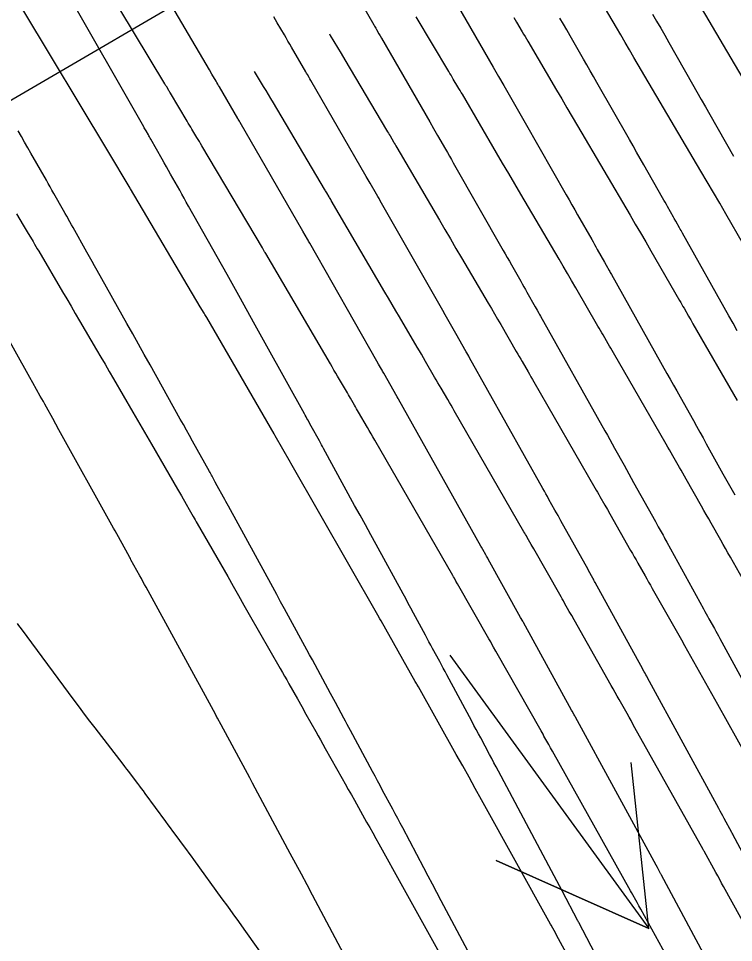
# Model space of a CAD drawing. Extents: x 954385 to 988206, y 1868364 to 1924553.
# Drawn here: x 957741.62 to 957767.33, y 1920008.59 to 1920041.81 of the extents above; entities that cross this region are included whole.
import ezdxf

# ---------------------------------------------------------------- set-up
doc = ezdxf.new("R2010")
doc.units = 0
for name, color, linetype in [('16', 7, 'Continuous'), ('26', 7, 'Continuous'), ('6', 7, 'Continuous'), ('7', 7, 'Continuous'), ('Default', 7, 'Continuous')]:
    doc.layers.add(name, color=color, linetype=linetype)

msp = doc.modelspace()

# ---------------------------------------------------------------- linework, layer by layer
at = {"layer": '16'}
for points in [[(957766.765, 1920004.763), (957763.995, 1920009.789), (957763.928, 1920009.911), (957763.861, 1920010.032), (957763.663, 1920010.39), (957763.63, 1920010.451), (957760.821, 1920015.47), (957760.753, 1920015.591), (957760.685, 1920015.713), (957760.548, 1920015.956), (957760.514, 1920016.017), (957760.48, 1920016.078), (957760.446, 1920016.139), (957760.411, 1920016.2), (957758.785, 1920019.071), (957758.703, 1920019.217), (957758.62, 1920019.363), (957758.599, 1920019.4), (957758.579, 1920019.436), (957758.558, 1920019.473), (957758.537, 1920019.509), (957757.408, 1920021.489), (957757.35, 1920021.589), (957757.293, 1920021.69), (957757.264, 1920021.74), (957757.235, 1920021.791), (957754.431, 1920026.657), (957754.366, 1920026.77), (957754.301, 1920026.882), (957754.235, 1920026.995), (957754.17, 1920027.108), (957753.851, 1920027.657), (957753.814, 1920027.72), (957753.777, 1920027.783), (957753.741, 1920027.846), (957753.704, 1920027.909), (957753.558, 1920028.163), (957753.522, 1920028.226), (957753.485, 1920028.289), (957753.448, 1920028.352), (957753.411, 1920028.415), (957753.095, 1920028.953), (957753.029, 1920029.064), (957752.964, 1920029.174), (957752.899, 1920029.285), (957752.835, 1920029.396), (957750.513, 1920033.361), (957750.493, 1920033.395), (957750.472, 1920033.43), (957750.421, 1920033.515), (957750.391, 1920033.567), (957748.215, 1920037.24), (957748.171, 1920037.314), (957748.127, 1920037.388), (957748.083, 1920037.462), (957748.038, 1920037.536), (957747.86, 1920037.831), (957747.816, 1920037.905), (957747.771, 1920037.979), (957747.727, 1920038.053), (957747.683, 1920038.127), (957747.082, 1920039.134), (957747.066, 1920039.161), (957747.049, 1920039.189), (957747.033, 1920039.216), (957747.016, 1920039.243), (957746.95, 1920039.352), (957746.933, 1920039.38), (957746.917, 1920039.407), (957746.9, 1920039.434), (957746.884, 1920039.461), (957744.171, 1920043.969)], [(957768.324, 1920032.586), (957767.055, 1920034.785), (957766.832, 1920035.171), (957766.608, 1920035.556), (957766.383, 1920035.941), (957766.158, 1920036.325), (957763.749, 1920040.417), (957763.591, 1920040.686), (957763.433, 1920040.956), (957763.275, 1920041.225), (957763.117, 1920041.494), (957762.291, 1920042.905)], [(957768.707, 1920037.907), (957765.782, 1920042.877)], [(957763.841, 1920003.599), (957760.968, 1920008.859), (957760.935, 1920008.919), (957760.767, 1920009.221), (957760.748, 1920009.256), (957758.272, 1920013.721), (957758.046, 1920014.129), (957757.819, 1920014.537), (957757.591, 1920014.944), (957757.363, 1920015.351), (957756, 1920017.781), (957755.942, 1920017.885), (957755.927, 1920017.91), (957755.889, 1920017.977), (957754.655, 1920020.161), (957754.635, 1920020.195), (957754.616, 1920020.229), (957754.539, 1920020.365), (957751.417, 1920025.831), (957751.407, 1920025.848), (957750.851, 1920026.813), (957750.813, 1920026.879), (957748.388, 1920031.058), (957748.365, 1920031.097), (957748.342, 1920031.137), (957748.319, 1920031.176), (957748.296, 1920031.215), (957748.157, 1920031.452), (957745.645, 1920035.693), (957745.634, 1920035.711), (957744.835, 1920037.05), (957744.83, 1920037.059), (957741.773, 1920042.137)], [(957767.977, 1920021.104), (957767.216, 1920022.447), (957767.129, 1920022.6), (957767.043, 1920022.753), (957766.956, 1920022.906), (957766.87, 1920023.059), (957766.523, 1920023.671), (957766.436, 1920023.824), (957766.349, 1920023.976), (957766.262, 1920024.129), (957766.175, 1920024.282), (957765.62, 1920025.255), (957765.56, 1920025.36), (957765.501, 1920025.464), (957765.441, 1920025.569), (957765.381, 1920025.673), (957765.143, 1920026.092), (957765.083, 1920026.196), (957765.023, 1920026.3), (957764.963, 1920026.405), (957764.903, 1920026.509), (957763.01, 1920029.794), (957762.964, 1920029.875), (957762.917, 1920029.955), (957762.871, 1920030.035), (957762.824, 1920030.115), (957762.638, 1920030.435), (957762.592, 1920030.515), (957762.546, 1920030.595), (957762.499, 1920030.675), (957762.453, 1920030.755), (957761.656, 1920032.136), (957761.508, 1920032.393), (957761.359, 1920032.649), (957761.209, 1920032.905), (957761.059, 1920033.161), (957759.683, 1920035.498), (957759.464, 1920035.871), (957759.246, 1920036.243), (957759.027, 1920036.616), (957758.809, 1920036.988), (957757.58, 1920039.087), (957757.539, 1920039.156), (957757.499, 1920039.225), (957757.458, 1920039.293), (957757.417, 1920039.362), (957757.254, 1920039.635), (957757.213, 1920039.704), (957757.172, 1920039.772), (957757.132, 1920039.841), (957757.091, 1920039.909), (957755.925, 1920041.878)], [(957759.426, 1920041.852), (957759.477, 1920041.767), (957759.528, 1920041.681), (957759.732, 1920041.339), (957759.783, 1920041.253), (957759.834, 1920041.168), (957759.885, 1920041.082), (957759.935, 1920040.996), (957760.963, 1920039.241), (957761.151, 1920038.92), (957761.339, 1920038.599), (957761.528, 1920038.279), (957761.716, 1920037.958), (957763.608, 1920034.743), (957763.796, 1920034.423), (957763.983, 1920034.102), (957764.17, 1920033.782), (957764.356, 1920033.46), (957765.388, 1920031.67), (957765.428, 1920031.601), (957765.468, 1920031.532), (957765.508, 1920031.463), (957765.549, 1920031.394), (957765.709, 1920031.117), (957765.749, 1920031.048), (957765.79, 1920030.979), (957765.83, 1920030.91), (957765.87, 1920030.84), (957767.459, 1920028.082)], [(957752.798, 1920041.265), (957752.832, 1920041.208), (957752.963, 1920040.99), (957753.094, 1920040.771), (957753.225, 1920040.552), (957753.355, 1920040.332), (957754.858, 1920037.795), (957754.888, 1920037.744), (957754.919, 1920037.692), (957754.949, 1920037.641), (957754.98, 1920037.59), (957755.102, 1920037.384), (957755.133, 1920037.333), (957755.163, 1920037.282), (957755.194, 1920037.23), (957755.224, 1920037.178), (957756.757, 1920034.56), (957756.954, 1920034.224), (957757.152, 1920033.887), (957757.35, 1920033.55), (957757.547, 1920033.214), (957758.51, 1920031.579), (957758.622, 1920031.387), (957758.734, 1920031.196), (957758.846, 1920031.004), (957758.957, 1920030.811), (957759.518, 1920029.839), (957759.57, 1920029.748), (957759.623, 1920029.657), (957759.676, 1920029.567), (957759.728, 1920029.476), (957759.94, 1920029.112), (957759.992, 1920029.021), (957760.045, 1920028.931), (957760.098, 1920028.84), (957760.15, 1920028.749), (957762.347, 1920024.936), (957762.392, 1920024.858), (957762.437, 1920024.78), (957762.482, 1920024.702), (957762.526, 1920024.624), (957762.704, 1920024.312), (957762.794, 1920024.156), (957762.883, 1920024), (957763.629, 1920022.691), (957763.694, 1920022.577), (957763.759, 1920022.463), (957763.824, 1920022.349), (957763.889, 1920022.235), (957764.147, 1920021.778), (957764.212, 1920021.664), (957764.277, 1920021.55), (957764.341, 1920021.436), (957764.406, 1920021.322), (957765.455, 1920019.469), (957765.563, 1920019.277), (957765.672, 1920019.085), (957765.78, 1920018.893), (957765.888, 1920018.701), (957766.318, 1920017.931), (957766.426, 1920017.739), (957766.534, 1920017.547), (957766.642, 1920017.354), (957766.749, 1920017.162), (957768.839, 1920013.428)], [(957769.337, 1920006.312), (957766.972, 1920010.603), (957766.901, 1920010.731), (957766.83, 1920010.859), (957766.76, 1920010.987), (957766.689, 1920011.115), (957766.271, 1920011.872), (957766.259, 1920011.894), (957766.234, 1920011.939), (957763.785, 1920016.316), (957763.714, 1920016.442), (957763.643, 1920016.569), (957763.572, 1920016.696), (957763.502, 1920016.822), (957763.218, 1920017.329), (957763.147, 1920017.455), (957763.076, 1920017.582), (957763.005, 1920017.708), (957762.933, 1920017.834), (957761.596, 1920020.197), (957761.51, 1920020.347), (957761.425, 1920020.498), (957761.254, 1920020.799), (957761.212, 1920020.874), (957761.169, 1920020.95), (957761.126, 1920021.025), (957761.083, 1920021.1), (957760.145, 1920022.744), (957760.057, 1920022.899), (957759.91, 1920023.157), (957759.88, 1920023.209), (957759.851, 1920023.26), (957759.821, 1920023.312), (957759.791, 1920023.363), (957757.29, 1920027.703), (957757.232, 1920027.805), (957757.173, 1920027.906), (957757.114, 1920028.008), (957757.055, 1920028.11), (957756.818, 1920028.517), (957756.759, 1920028.618), (957756.7, 1920028.72), (957756.641, 1920028.822), (957756.583, 1920028.924), (957756.258, 1920029.487), (957756.184, 1920029.615), (957756.11, 1920029.742), (957756.035, 1920029.87), (957755.961, 1920029.997), (957755.321, 1920031.084), (957755.19, 1920031.307), (957755.058, 1920031.531), (957754.927, 1920031.754), (957754.796, 1920031.978), (957752.868, 1920035.27), (957752.848, 1920035.304), (957752.828, 1920035.338), (957752.808, 1920035.373), (957752.787, 1920035.407), (957752.706, 1920035.544), (957752.685, 1920035.578), (957752.665, 1920035.612), (957752.644, 1920035.647), (957752.624, 1920035.681), (957750.785, 1920038.786), (957750.698, 1920038.933), (957750.61, 1920039.079), (957750.523, 1920039.226), (957750.435, 1920039.372), (957750.113, 1920039.907)], [(957741.553, 1920034.796), (957741.794, 1920034.388), (957741.939, 1920034.144), (957742.148, 1920033.79), (957742.199, 1920033.704), (957742.25, 1920033.618), (957742.3, 1920033.532), (957742.351, 1920033.445), (957743.205, 1920031.99), (957743.358, 1920031.729), (957743.512, 1920031.469), (957743.665, 1920031.208), (957743.818, 1920030.947), (957744.43, 1920029.904), (957744.583, 1920029.643), (957744.736, 1920029.382), (957744.888, 1920029.12), (957745.04, 1920028.859), (957745.735, 1920027.662), (957745.901, 1920027.375), (957746.067, 1920027.088), (957746.234, 1920026.802), (957746.4, 1920026.515), (957747.341, 1920024.892), (957747.376, 1920024.832), (957747.411, 1920024.771), (957747.446, 1920024.711), (957747.481, 1920024.65), (957747.656, 1920024.348), (957747.76, 1920024.166), (957747.907, 1920023.911), (957747.943, 1920023.848), (957747.979, 1920023.785), (957748.015, 1920023.722), (957748.051, 1920023.66), (957749.144, 1920021.747), (957749.338, 1920021.407), (957749.532, 1920021.067), (957749.726, 1920020.727), (957749.92, 1920020.388), (957751.032, 1920018.44), (957751.109, 1920018.304), (957751.187, 1920018.168), (957751.264, 1920018.032), (957751.341, 1920017.896), (957751.649, 1920017.352), (957751.803, 1920017.079), (957751.957, 1920016.807), (957752.313, 1920016.176), (957752.398, 1920016.026), (957752.483, 1920015.875), (957752.568, 1920015.724), (957752.652, 1920015.574), (957753.261, 1920014.489), (957753.371, 1920014.293), (957753.48, 1920014.098), (957753.59, 1920013.902), (957753.7, 1920013.706), (957754.139, 1920012.924), (957754.249, 1920012.728), (957754.358, 1920012.532), (957754.467, 1920012.336), (957754.576, 1920012.14), (957755.428, 1920010.604), (957755.606, 1920010.282), (957755.785, 1920009.961), (957755.963, 1920009.639), (957756.141, 1920009.318), (957757.461, 1920006.936)]]:
    msp.add_lwpolyline(points, dxfattribs=at)
at = {"layer": '26'}
for points in [[(957707.131, 1920018.928), (957783.114, 1920063.258), (957780.138, 1920058.048), (957783.114, 1920063.258), (957777.114, 1920063.231)], [(957757.131, 1920018.928), (957764.278, 1920009.101), (957758.795, 1920011.539), (957764.278, 1920009.101), (957763.648, 1920015.068)]]:
    msp.add_lwpolyline(points, dxfattribs=at)
at = {"layer": '6'}
for points in [[(957753.985, 1920042.29), (957754.397, 1920041.582), (957754.42, 1920041.542), (957754.443, 1920041.502), (957754.466, 1920041.463), (957754.489, 1920041.423), (957754.581, 1920041.265), (957754.626, 1920041.186), (957754.672, 1920041.106), (957756.407, 1920038.098), (957756.548, 1920037.853), (957756.69, 1920037.607), (957756.973, 1920037.115), (957757.044, 1920036.992), (957757.115, 1920036.869), (957757.185, 1920036.746), (957757.255, 1920036.623), (957759.047, 1920033.478), (957759.121, 1920033.347), (957759.196, 1920033.217), (957759.27, 1920033.086), (957759.345, 1920032.956), (957759.679, 1920032.368), (957759.735, 1920032.27), (957759.791, 1920032.172), (957759.846, 1920032.074), (957759.901, 1920031.976), (957760.203, 1920031.443), (957760.265, 1920031.332), (957760.327, 1920031.222), (957760.358, 1920031.167), (957760.389, 1920031.111), (957762.706, 1920026.983), (957762.792, 1920026.83), (957762.878, 1920026.676), (957762.964, 1920026.522), (957763.051, 1920026.368), (957763.395, 1920025.753), (957763.481, 1920025.599), (957763.567, 1920025.445), (957763.653, 1920025.291), (957763.738, 1920025.137), (957764.522, 1920023.725), (957764.624, 1920023.54), (957764.795, 1920023.232), (957764.83, 1920023.17), (957764.864, 1920023.108), (957764.898, 1920023.047), (957764.932, 1920022.985), (957766.252, 1920020.586), (957766.301, 1920020.498), (957766.349, 1920020.409), (957766.398, 1920020.321), (957766.446, 1920020.233), (957766.64, 1920019.879), (957766.689, 1920019.791), (957766.737, 1920019.702), (957766.786, 1920019.614), (957766.834, 1920019.525), (957769.061, 1920015.438)], [(957754.536, 1920005.877), (957752.195, 1920010.295), (957751.995, 1920010.671), (957751.794, 1920011.047), (957751.594, 1920011.423), (957751.392, 1920011.799), (957750.232, 1920013.962), (957750.134, 1920014.144), (957750.037, 1920014.326), (957750.012, 1920014.371), (957749.988, 1920014.417), (957749.963, 1920014.462), (957749.939, 1920014.508), (957748.908, 1920016.417), (957748.777, 1920016.66), (957748.758, 1920016.695), (957748.739, 1920016.729), (957748.72, 1920016.764), (957748.701, 1920016.799), (957746.209, 1920021.365), (957746.153, 1920021.468), (957746.096, 1920021.571), (957746.04, 1920021.674), (957745.984, 1920021.777), (957745.667, 1920022.357), (957745.646, 1920022.394), (957745.626, 1920022.432), (957745.554, 1920022.563), (957745.215, 1920023.178), (957745.157, 1920023.283), (957745.099, 1920023.389), (957745.04, 1920023.495), (957744.982, 1920023.6), (957743.078, 1920027.03), (957742.966, 1920027.232), (957742.854, 1920027.434), (957742.625, 1920027.845), (957742.571, 1920027.942), (957742.517, 1920028.04), (957742.463, 1920028.137), (957742.408, 1920028.234), (957742.136, 1920028.718), (957742.027, 1920028.912), (957741.972, 1920029.009), (957740.266, 1920032.043)], [(957741.578, 1920020.059), (957741.625, 1920019.996), (957741.672, 1920019.933), (957741.719, 1920019.869), (957743.617, 1920017.3), (957743.803, 1920017.05), (957743.989, 1920016.802), (957744.177, 1920016.554), (957744.367, 1920016.307), (957745.372, 1920015.003), (957745.439, 1920014.916), (957745.506, 1920014.829), (957745.572, 1920014.742), (957745.639, 1920014.655), (957745.904, 1920014.305), (957745.971, 1920014.217), (957746.036, 1920014.129), (957746.102, 1920014.041), (957746.167, 1920013.952), (957746.905, 1920012.941), (957746.988, 1920012.827), (957747.072, 1920012.714), (957747.157, 1920012.601), (957747.242, 1920012.488), (957747.583, 1920012.037), (957747.668, 1920011.924), (957747.752, 1920011.811), (957747.835, 1920011.697), (957747.918, 1920011.583), (957748.938, 1920010.169), (957749.135, 1920009.895), (957749.332, 1920009.621), (957749.529, 1920009.347), (957749.725, 1920009.072), (957752.123, 1920005.71)]]:
    msp.add_lwpolyline(points, dxfattribs=at)
at = {"layer": '7'}
for points in [[(957767.675, 1920005.54), (957764.74, 1920011.011), (957764.738, 1920011.015), (957764.715, 1920011.06), (957764.704, 1920011.079), (957764.593, 1920011.284), (957764.542, 1920011.377), (957761.644, 1920016.697), (957761.621, 1920016.739), (957761.598, 1920016.78), (957761.529, 1920016.905), (957761.507, 1920016.947), (957759.774, 1920020.094), (957759.749, 1920020.14), (957759.673, 1920020.277), (957758.512, 1920022.37), (957758.49, 1920022.409), (957758.468, 1920022.448), (957758.446, 1920022.488), (957758.424, 1920022.527), (957758.315, 1920022.723), (957758.271, 1920022.802), (957758.249, 1920022.841), (957755.286, 1920028.122), (957755.269, 1920028.152), (957755.235, 1920028.212), (957754.753, 1920029.064), (957754.733, 1920029.1), (957754.712, 1920029.136), (957754.692, 1920029.172), (957754.671, 1920029.208), (957754.568, 1920029.389), (957754.507, 1920029.498), (957752.093, 1920033.735), (957752.072, 1920033.771), (957752.052, 1920033.807), (957752.031, 1920033.843), (957752.011, 1920033.878), (957751.846, 1920034.165), (957749.591, 1920038.074), (957749.563, 1920038.122), (957749.522, 1920038.195), (957749.508, 1920038.219), (957748.847, 1920039.354), (957748.817, 1920039.405), (957748.787, 1920039.456), (957748.757, 1920039.508), (957748.727, 1920039.559), (957748.577, 1920039.815), (957748.487, 1920039.969), (957745.511, 1920045.05)], [(957764.246, 1920004.553), (957761.764, 1920009.31), (957761.755, 1920009.328), (957761.738, 1920009.362), (957761.733, 1920009.373), (957761.73, 1920009.378), (957761.162, 1920010.448), (957761.066, 1920010.628), (957760.971, 1920010.809), (957760.875, 1920010.989), (957760.78, 1920011.169), (957758.875, 1920014.758), (957758.796, 1920014.907), (957758.717, 1920015.056), (957758.637, 1920015.206), (957758.557, 1920015.355), (957758.238, 1920015.95), (957758.158, 1920016.099), (957758.078, 1920016.248), (957757.998, 1920016.397), (957757.918, 1920016.546), (957757.023, 1920018.214), (957756.959, 1920018.333), (957756.895, 1920018.453), (957756.831, 1920018.572), (957756.766, 1920018.691), (957756.508, 1920019.169), (957756.444, 1920019.288), (957756.379, 1920019.407), (957756.315, 1920019.527), (957756.25, 1920019.646), (957755.822, 1920020.439), (957755.729, 1920020.611), (957755.635, 1920020.783), (957755.542, 1920020.955), (957755.448, 1920021.127), (957754.479, 1920022.899), (957754.286, 1920023.252), (957754.093, 1920023.604), (957753.901, 1920023.957), (957753.708, 1920024.31), (957752.593, 1920026.35), (957752.555, 1920026.42), (957752.516, 1920026.491), (957752.478, 1920026.561), (957752.439, 1920026.631), (957752.147, 1920027.162), (957752.025, 1920027.383), (957751.994, 1920027.438), (957751.964, 1920027.493), (957751.933, 1920027.548), (957751.903, 1920027.604), (957750.554, 1920030.032), (957750.435, 1920030.247), (957750.316, 1920030.462), (957750.197, 1920030.677), (957750.077, 1920030.891), (957749.6, 1920031.75), (957749.481, 1920031.965), (957749.361, 1920032.179), (957749.241, 1920032.394), (957749.121, 1920032.608), (957747.736, 1920035.072), (957747.656, 1920035.213), (957747.577, 1920035.355), (957747.497, 1920035.496), (957747.418, 1920035.638), (957747.091, 1920036.219), (957747.016, 1920036.352), (957746.94, 1920036.486), (957746.865, 1920036.619), (957746.789, 1920036.753), (957746.377, 1920037.478), (957746.356, 1920037.515), (957746.335, 1920037.553), (957746.314, 1920037.59), (957746.293, 1920037.627), (957746.209, 1920037.775), (957746.188, 1920037.812), (957746.167, 1920037.849), (957746.146, 1920037.886), (957746.125, 1920037.923), (957743.307, 1920042.859)], [(957757.213, 1920042.623), (957758.687, 1920040.065), (957758.879, 1920039.732), (957759.071, 1920039.4), (957759.455, 1920038.734), (957759.551, 1920038.567), (957759.646, 1920038.401), (957759.742, 1920038.234), (957759.837, 1920038.067), (957761.317, 1920035.468), (957761.419, 1920035.29), (957761.52, 1920035.113), (957761.621, 1920034.935), (957761.722, 1920034.757), (957762.229, 1920033.866), (957762.28, 1920033.778), (957762.33, 1920033.69), (957762.38, 1920033.601), (957762.43, 1920033.513), (957762.687, 1920033.058), (957762.751, 1920032.945), (957762.857, 1920032.757), (957762.878, 1920032.719), (957762.899, 1920032.682), (957762.92, 1920032.644), (957762.941, 1920032.606), (957764.934, 1920029.055), (957765.053, 1920028.844), (957765.171, 1920028.633), (957765.289, 1920028.421), (957765.407, 1920028.21), (957765.884, 1920027.359), (957766, 1920027.151), (957766.116, 1920026.943), (957766.232, 1920026.735), (957766.348, 1920026.527), (957766.946, 1920025.448), (957767.041, 1920025.279), (957767.135, 1920025.109), (957767.323, 1920024.77), (957767.37, 1920024.685)], [(957769.945, 1920007.558), (957767.308, 1920012.476), (957767.302, 1920012.485), (957767.281, 1920012.526), (957767.272, 1920012.544), (957766.992, 1920013.057), (957766.945, 1920013.145), (957766.897, 1920013.232), (957766.849, 1920013.32), (957766.802, 1920013.407), (957764.239, 1920018.111), (957764.209, 1920018.166), (957764.179, 1920018.221), (957764.149, 1920018.275), (957764.119, 1920018.33), (957763.999, 1920018.548), (957763.939, 1920018.657), (957763.879, 1920018.766), (957762.353, 1920021.54), (957762.332, 1920021.578), (957762.311, 1920021.617), (957762.289, 1920021.655), (957762.268, 1920021.694), (957762.119, 1920021.963), (957762.097, 1920022.001), (957761.125, 1920023.753), (957761.072, 1920023.85), (957761.018, 1920023.947), (957760.964, 1920024.043), (957760.91, 1920024.14), (957760.694, 1920024.526), (957760.639, 1920024.623), (957760.585, 1920024.719), (957760.531, 1920024.816), (957760.477, 1920024.912), (957757.838, 1920029.617), (957757.808, 1920029.669), (957757.738, 1920029.792), (957757.719, 1920029.827), (957757.346, 1920030.487), (957757.299, 1920030.57), (957757.251, 1920030.654), (957757.204, 1920030.737), (957757.157, 1920030.821), (957756.967, 1920031.154), (957756.872, 1920031.321), (957756.777, 1920031.488), (957754.674, 1920035.179), (957754.629, 1920035.259), (957754.583, 1920035.338), (957754.538, 1920035.418), (957754.492, 1920035.497), (957754.263, 1920035.894), (957754.126, 1920036.132), (957752.132, 1920039.59), (957752.102, 1920039.642), (957752.072, 1920039.694), (957752.012, 1920039.797), (957751.982, 1920039.849), (957751.952, 1920039.9), (957751.436, 1920040.786), (957751.373, 1920040.895), (957751.309, 1920041.004), (957751.246, 1920041.113), (957751.182, 1920041.222), (957750.927, 1920041.658), (957750.864, 1920041.766), (957750.8, 1920041.875)], [(957764.417, 1920041.971), (957764.563, 1920041.717), (957764.709, 1920041.463), (957764.854, 1920041.21), (957764.999, 1920040.955), (957765.858, 1920039.449), (957766.013, 1920039.176), (957766.168, 1920038.904), (957766.323, 1920038.632), (957766.478, 1920038.359), (957767.33, 1920036.863)], [(957767.464, 1920030.589), (957767.313, 1920030.858), (957767.163, 1920031.126), (957765.493, 1920034.101), (957765.467, 1920034.149), (957765.44, 1920034.197), (957765.413, 1920034.244), (957765.386, 1920034.292), (957765.252, 1920034.53), (957765.198, 1920034.625), (957765.171, 1920034.673), (957764.958, 1920035.05), (957764.913, 1920035.129), (957764.869, 1920035.207), (957764.824, 1920035.286), (957764.78, 1920035.365), (957764.1, 1920036.558), (957763.972, 1920036.783), (957763.844, 1920037.008), (957763.716, 1920037.233), (957763.587, 1920037.459), (957762.418, 1920039.511), (957762.298, 1920039.722), (957762.178, 1920039.932), (957762.057, 1920040.142), (957761.936, 1920040.352), (957761.452, 1920041.192), (957761.331, 1920041.402), (957761.21, 1920041.612), (957761.089, 1920041.822)], [(957758.258, 1920007.392), (957756.823, 1920010.097), (957756.666, 1920010.392), (957756.509, 1920010.688), (957756.353, 1920010.983), (957756.196, 1920011.279), (957755.436, 1920012.714), (957755.346, 1920012.883), (957755.256, 1920013.052), (957755.166, 1920013.221), (957755.075, 1920013.39), (957754.713, 1920014.064), (957754.623, 1920014.233), (957754.532, 1920014.402), (957754.442, 1920014.57), (957754.351, 1920014.739), (957753.561, 1920016.211), (957753.501, 1920016.323), (957753.441, 1920016.435), (957753.381, 1920016.547), (957753.321, 1920016.658), (957753.019, 1920017.216), (957752.899, 1920017.44), (957752.839, 1920017.551), (957752.38, 1920018.399), (957752.284, 1920018.578), (957752.187, 1920018.756), (957752.09, 1920018.935), (957751.993, 1920019.113), (957751.332, 1920020.323), (957751.19, 1920020.584), (957751.047, 1920020.845), (957750.905, 1920021.106), (957750.762, 1920021.368), (957749.171, 1920024.279), (957749.126, 1920024.361), (957749.082, 1920024.443), (957749.037, 1920024.524), (957748.992, 1920024.606), (957748.77, 1920025.009), (957748.699, 1920025.139), (957748.58, 1920025.355), (957748.556, 1920025.398), (957748.532, 1920025.442), (957748.508, 1920025.485), (957748.484, 1920025.528), (957747.877, 1920026.621), (957747.768, 1920026.818), (957747.659, 1920027.015), (957747.549, 1920027.211), (957747.44, 1920027.408), (957746.353, 1920029.365), (957746.146, 1920029.737), (957745.939, 1920030.109), (957745.731, 1920030.481), (957745.522, 1920030.853), (957744.454, 1920032.751), (957744.361, 1920032.916), (957744.269, 1920033.081), (957744.176, 1920033.246), (957744.083, 1920033.411), (957743.585, 1920034.298), (957743.527, 1920034.399), (957743.47, 1920034.501), (957743.356, 1920034.704), (957743.298, 1920034.806), (957743.241, 1920034.907), (957742.895, 1920035.52), (957742.827, 1920035.639), (957742.76, 1920035.758), (957742.692, 1920035.877), (957742.625, 1920035.996), (957742.071, 1920036.966), (957741.956, 1920037.167), (957741.842, 1920037.368), (957741.727, 1920037.569), (957741.612, 1920037.77)]]:
    msp.add_lwpolyline(points, dxfattribs=at)
at = {"layer": 'Default'}
msp.add_arc((956871.597, 1919501.221), 996.448, 12.648055, 34.075074, dxfattribs=at)

doc.saveas('drawing.dxf')
